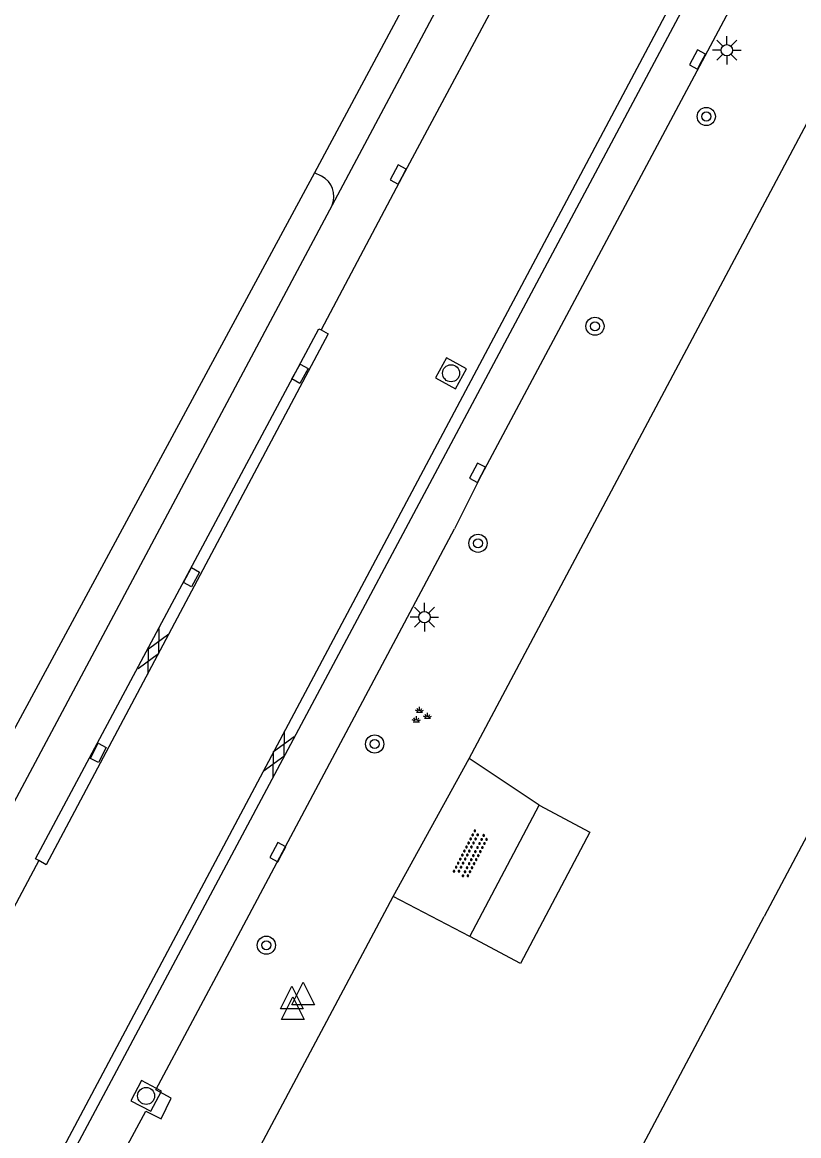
# Model space of a CAD drawing. Extents: x 136000 to 138005, y 398500 to 400500.
# Drawn here: x 136031.49 to 136065.69, y 398810.42 to 398859.48 of the extents above; entities that cross this region are included whole.
import ezdxf

# ---------------------------------------------------------------- set-up
doc = ezdxf.new("R2010")
doc.units = 0
for name, color, linetype in [('gg-afsc-hekwerk', 7, 'Continuous'), ('gg-bbg-bijgebouw', 7, 'Continuous'), ('gg-knt-verharding', 7, 'Continuous'), ('gg-knt-verharding nz', 7, 'Continuous'), ('gt-symb-boom', 7, 'Continuous'), ('gt-symb-gesloten verharding', 7, 'Continuous'), ('gt-symb-groenvak', 7, 'Continuous'), ('gt-symb-kolk', 7, 'Continuous'), ('gt-symb-kolk center center', 7, 'Continuous'), ('gt-symb-lichtmast', 7, 'Continuous'), ('gt-symb-overige verharding', 7, 'Continuous'), ('gt-symb-rioolschacht', 7, 'Continuous'), ('gt-symb-waterafsluiter', 7, 'Continuous')]:
    doc.layers.add(name, color=color, linetype=linetype)

# ---------------------------------------------------------------- blocks, each defined once
blk = doc.blocks.new('gt0-KOLK')
at = {"layer": 'gt-symb-kolk'}
blk.add_lwpolyline([(0, 0), (0.375, 0), (0.375, 0.4), (-0.375, 0.4), (-0.375, 0), (0, 0)], dxfattribs=at)
blk = doc.blocks.new('gt0-BOOM')
at = {"layer": 'gt-symb-boom'}
for radius in [0.4, 0.2]:
    blk.add_circle((0, 0), radius, dxfattribs=at)
blk = doc.blocks.new('gt0-LMAST')
at = {"layer": 'gt-symb-lichtmast'}
for p, q in [((-0.005, 0.246), (-0.005, 0.621)), ((-0.182, 0.173), (-0.447, 0.438)), ((0.172, 0.173), (0.437, 0.438)), ((-0.255, -0.004), (-0.63, -0.004)), ((-0.182, -0.181), (-0.447, -0.446)), ((-0.005, -0.254), (-0.005, -0.629)), ((0.437, -0.446), (0.172, -0.181)), ((0.245, -0.004), (0.62, -0.004))]:
    blk.add_line(p, q, dxfattribs=at)
blk.add_circle((-0.005, -0.004), 0.25, dxfattribs=at)
blk = doc.blocks.new('gt0-KOLKCC')
at = {"layer": 'gt-symb-kolk center center'}
blk.add_lwpolyline([(-0.375, 0.2), (0.375, 0.2), (0.375, -0.2), (-0.375, -0.2)], close=True, dxfattribs=at)
blk = doc.blocks.new('gt0-RS')
at = {"layer": 'gt-symb-rioolschacht'}
blk.add_lwpolyline([(-0.5, -0.5), (0.5, -0.5), (0.5, 0.5), (-0.5, 0.5)], close=True, dxfattribs=at)
blk.add_circle((0, 0), 0.375, dxfattribs=at)
blk = doc.blocks.new('gt0-WAFSL')
at = {"layer": 'gt-symb-waterafsluiter'}
for p, q in [((-0.5, -0.333), (0, 0.667)), ((0, 0.667), (0.5, -0.333)), ((0.5, -0.333), (-0.5, -0.333))]:
    blk.add_line(p, q, dxfattribs=at)
blk = doc.blocks.new('gt0-OVH')
at = {"layer": 'gt-symb-overige verharding'}
for points in [[(-0.972, 0.298), (-0.967, 0.308), (-0.965, 0.319), (-0.966, 0.33), (-0.971, 0.34), (-0.978, 0.348), (-0.988, 0.353), (-0.999, 0.355), (-1.01, 0.354), (-1.02, 0.349), (-1.028, 0.342), (-1.033, 0.332), (-1.035, 0.321), (-1.034, 0.31), (-1.029, 0.3), (-1.022, 0.292), (-1.012, 0.287), (-1.001, 0.285), (-0.99, 0.286), (-0.98, 0.291)], [(-0.872, 0.106), (-0.867, 0.116), (-0.865, 0.126), (-0.866, 0.137), (-0.871, 0.147), (-0.878, 0.156), (-0.888, 0.161), (-0.899, 0.163), (-0.91, 0.162), (-0.92, 0.157), (-0.928, 0.15), (-0.933, 0.14), (-0.935, 0.129), (-0.934, 0.118), (-0.929, 0.108), (-0.922, 0.1), (-0.912, 0.095), (-0.901, 0.092), (-0.89, 0.094), (-0.88, 0.098)], [(-0.772, 0.298), (-0.767, 0.308), (-0.765, 0.319), (-0.766, 0.33), (-0.771, 0.34), (-0.778, 0.348), (-0.788, 0.353), (-0.799, 0.355), (-0.81, 0.354), (-0.82, 0.349), (-0.828, 0.342), (-0.833, 0.332), (-0.835, 0.321), (-0.834, 0.31), (-0.829, 0.3), (-0.822, 0.292), (-0.812, 0.287), (-0.801, 0.285), (-0.79, 0.286), (-0.78, 0.291)], [(-0.672, 0.106), (-0.667, 0.116), (-0.665, 0.126), (-0.666, 0.137), (-0.671, 0.147), (-0.678, 0.156), (-0.688, 0.161), (-0.699, 0.163), (-0.71, 0.162), (-0.72, 0.157), (-0.728, 0.15), (-0.733, 0.14), (-0.735, 0.129), (-0.734, 0.118), (-0.729, 0.108), (-0.722, 0.1), (-0.712, 0.095), (-0.701, 0.092), (-0.69, 0.094), (-0.68, 0.098)], [(-0.572, 0.298), (-0.567, 0.308), (-0.565, 0.319), (-0.566, 0.33), (-0.571, 0.34), (-0.578, 0.348), (-0.588, 0.353), (-0.599, 0.355), (-0.61, 0.354), (-0.62, 0.349), (-0.628, 0.342), (-0.633, 0.332), (-0.635, 0.321), (-0.634, 0.31), (-0.629, 0.3), (-0.622, 0.292), (-0.612, 0.287), (-0.601, 0.285), (-0.59, 0.286), (-0.58, 0.291)], [(-0.472, 0.106), (-0.467, 0.116), (-0.465, 0.126), (-0.466, 0.137), (-0.471, 0.147), (-0.478, 0.156), (-0.488, 0.161), (-0.499, 0.163), (-0.51, 0.162), (-0.52, 0.157), (-0.528, 0.15), (-0.533, 0.14), (-0.535, 0.129), (-0.534, 0.118), (-0.529, 0.108), (-0.522, 0.1), (-0.512, 0.095), (-0.501, 0.092), (-0.49, 0.094), (-0.48, 0.098)], [(-0.372, 0.298), (-0.367, 0.308), (-0.365, 0.319), (-0.366, 0.33), (-0.371, 0.34), (-0.378, 0.348), (-0.388, 0.353), (-0.399, 0.355), (-0.41, 0.354), (-0.42, 0.349), (-0.428, 0.342), (-0.433, 0.332), (-0.435, 0.321), (-0.434, 0.31), (-0.429, 0.3), (-0.422, 0.292), (-0.412, 0.287), (-0.401, 0.285), (-0.39, 0.286), (-0.38, 0.291)], [(-0.272, 0.106), (-0.267, 0.116), (-0.265, 0.126), (-0.266, 0.137), (-0.271, 0.147), (-0.278, 0.156), (-0.288, 0.161), (-0.299, 0.163), (-0.31, 0.162), (-0.32, 0.157), (-0.328, 0.15), (-0.333, 0.14), (-0.335, 0.129), (-0.334, 0.118), (-0.329, 0.108), (-0.322, 0.1), (-0.312, 0.095), (-0.301, 0.092), (-0.29, 0.094), (-0.28, 0.098)], [(-0.172, 0.298), (-0.167, 0.308), (-0.165, 0.319), (-0.166, 0.33), (-0.171, 0.34), (-0.178, 0.348), (-0.188, 0.353), (-0.199, 0.355), (-0.21, 0.354), (-0.22, 0.349), (-0.228, 0.342), (-0.233, 0.332), (-0.235, 0.321), (-0.234, 0.31), (-0.229, 0.3), (-0.222, 0.292), (-0.212, 0.287), (-0.201, 0.285), (-0.19, 0.286), (-0.18, 0.291)], [(-0.072, 0.106), (-0.067, 0.116), (-0.065, 0.126), (-0.066, 0.137), (-0.071, 0.147), (-0.078, 0.156), (-0.088, 0.161), (-0.099, 0.163), (-0.11, 0.162), (-0.12, 0.157), (-0.128, 0.15), (-0.133, 0.14), (-0.135, 0.129), (-0.134, 0.118), (-0.129, 0.108), (-0.122, 0.1), (-0.112, 0.095), (-0.101, 0.092), (-0.09, 0.094), (-0.08, 0.098)], [(0.028, 0.298), (0.033, 0.308), (0.035, 0.319), (0.034, 0.33), (0.029, 0.34), (0.022, 0.348), (0.012, 0.353), (0.001, 0.355), (-0.01, 0.354), (-0.02, 0.349), (-0.028, 0.342), (-0.033, 0.332), (-0.035, 0.321), (-0.034, 0.31), (-0.029, 0.3), (-0.022, 0.292), (-0.012, 0.287), (-0.001, 0.285), (0.01, 0.286), (0.02, 0.291)], [(0.128, 0.106), (0.133, 0.116), (0.135, 0.126), (0.134, 0.137), (0.129, 0.147), (0.122, 0.156), (0.112, 0.161), (0.101, 0.163), (0.09, 0.162), (0.08, 0.157), (0.072, 0.15), (0.067, 0.14), (0.065, 0.129), (0.066, 0.118), (0.071, 0.108), (0.078, 0.1), (0.088, 0.095), (0.099, 0.092), (0.11, 0.094), (0.12, 0.098)], [(0.228, 0.298), (0.233, 0.308), (0.235, 0.319), (0.234, 0.33), (0.229, 0.34), (0.222, 0.348), (0.212, 0.353), (0.201, 0.355), (0.19, 0.354), (0.18, 0.349), (0.172, 0.342), (0.167, 0.332), (0.165, 0.321), (0.166, 0.31), (0.171, 0.3), (0.178, 0.292), (0.188, 0.287), (0.199, 0.285), (0.21, 0.286), (0.22, 0.291)], [(0.328, 0.106), (0.333, 0.116), (0.335, 0.126), (0.334, 0.137), (0.329, 0.147), (0.322, 0.156), (0.312, 0.161), (0.301, 0.163), (0.29, 0.162), (0.28, 0.157), (0.272, 0.15), (0.267, 0.14), (0.265, 0.129), (0.266, 0.118), (0.271, 0.108), (0.278, 0.1), (0.288, 0.095), (0.299, 0.092), (0.31, 0.094), (0.32, 0.098)], [(0.428, 0.298), (0.433, 0.308), (0.435, 0.319), (0.434, 0.33), (0.429, 0.34), (0.422, 0.348), (0.412, 0.353), (0.401, 0.355), (0.39, 0.354), (0.38, 0.349), (0.372, 0.342), (0.367, 0.332), (0.365, 0.321), (0.366, 0.31), (0.371, 0.3), (0.378, 0.292), (0.388, 0.287), (0.399, 0.285), (0.41, 0.286), (0.42, 0.291)], [(0.528, 0.106), (0.533, 0.116), (0.535, 0.126), (0.534, 0.137), (0.529, 0.147), (0.522, 0.156), (0.512, 0.161), (0.501, 0.163), (0.49, 0.162), (0.48, 0.157), (0.472, 0.15), (0.467, 0.14), (0.465, 0.129), (0.466, 0.118), (0.471, 0.108), (0.478, 0.1), (0.488, 0.095), (0.499, 0.092), (0.51, 0.094), (0.52, 0.098)], [(0.628, 0.298), (0.633, 0.308), (0.635, 0.319), (0.634, 0.33), (0.629, 0.34), (0.622, 0.348), (0.612, 0.353), (0.601, 0.355), (0.59, 0.354), (0.58, 0.349), (0.572, 0.342), (0.567, 0.332), (0.565, 0.321), (0.566, 0.31), (0.571, 0.3), (0.578, 0.292), (0.588, 0.287), (0.599, 0.285), (0.61, 0.286), (0.62, 0.291)], [(0.728, 0.106), (0.733, 0.116), (0.735, 0.126), (0.734, 0.137), (0.729, 0.147), (0.722, 0.156), (0.712, 0.161), (0.701, 0.163), (0.69, 0.162), (0.68, 0.157), (0.672, 0.15), (0.667, 0.14), (0.665, 0.129), (0.666, 0.118), (0.671, 0.108), (0.678, 0.1), (0.688, 0.095), (0.699, 0.092), (0.71, 0.094), (0.72, 0.098)], [(0.828, 0.298), (0.833, 0.308), (0.835, 0.319), (0.834, 0.33), (0.829, 0.34), (0.822, 0.348), (0.812, 0.353), (0.801, 0.355), (0.79, 0.354), (0.78, 0.349), (0.772, 0.342), (0.767, 0.332), (0.765, 0.321), (0.766, 0.31), (0.771, 0.3), (0.778, 0.292), (0.788, 0.287), (0.799, 0.285), (0.81, 0.286), (0.82, 0.291)], [(0.928, 0.106), (0.933, 0.116), (0.935, 0.126), (0.934, 0.137), (0.929, 0.147), (0.922, 0.156), (0.912, 0.161), (0.901, 0.163), (0.89, 0.162), (0.88, 0.157), (0.872, 0.15), (0.867, 0.14), (0.865, 0.129), (0.866, 0.118), (0.871, 0.108), (0.878, 0.1), (0.888, 0.095), (0.899, 0.092), (0.91, 0.094), (0.92, 0.098)], [(1.028, 0.298), (1.033, 0.308), (1.035, 0.319), (1.034, 0.33), (1.029, 0.34), (1.022, 0.348), (1.012, 0.353), (1.001, 0.355), (0.99, 0.354), (0.98, 0.349), (0.972, 0.342), (0.967, 0.332), (0.965, 0.321), (0.966, 0.31), (0.971, 0.3), (0.978, 0.292), (0.988, 0.287), (0.999, 0.285), (1.01, 0.286), (1.02, 0.291)], [(-0.972, -0.142), (-0.967, -0.132), (-0.965, -0.121), (-0.966, -0.11), (-0.971, -0.1), (-0.978, -0.092), (-0.988, -0.087), (-0.999, -0.085), (-1.01, -0.086), (-1.02, -0.091), (-1.028, -0.098), (-1.033, -0.108), (-1.035, -0.119), (-1.034, -0.13), (-1.029, -0.14), (-1.022, -0.148), (-1.012, -0.153), (-1.001, -0.155), (-0.99, -0.154), (-0.98, -0.149)], [(-0.872, -0.334), (-0.867, -0.324), (-0.865, -0.314), (-0.866, -0.303), (-0.871, -0.293), (-0.878, -0.284), (-0.888, -0.279), (-0.899, -0.277), (-0.91, -0.278), (-0.92, -0.283), (-0.928, -0.29), (-0.933, -0.3), (-0.935, -0.311), (-0.934, -0.322), (-0.929, -0.332), (-0.922, -0.34), (-0.912, -0.345), (-0.901, -0.348), (-0.89, -0.346), (-0.88, -0.342)], [(-0.772, -0.142), (-0.767, -0.132), (-0.765, -0.121), (-0.766, -0.11), (-0.771, -0.1), (-0.778, -0.092), (-0.788, -0.087), (-0.799, -0.085), (-0.81, -0.086), (-0.82, -0.091), (-0.828, -0.098), (-0.833, -0.108), (-0.835, -0.119), (-0.834, -0.13), (-0.829, -0.14), (-0.822, -0.148), (-0.812, -0.153), (-0.801, -0.155), (-0.79, -0.154), (-0.78, -0.149)], [(-0.672, -0.334), (-0.667, -0.324), (-0.665, -0.314), (-0.666, -0.303), (-0.671, -0.293), (-0.678, -0.284), (-0.688, -0.279), (-0.699, -0.277), (-0.71, -0.278), (-0.72, -0.283), (-0.728, -0.29), (-0.733, -0.3), (-0.735, -0.311), (-0.734, -0.322), (-0.729, -0.332), (-0.722, -0.34), (-0.712, -0.345), (-0.701, -0.348), (-0.69, -0.346), (-0.68, -0.342)], [(-0.572, -0.142), (-0.567, -0.132), (-0.565, -0.121), (-0.566, -0.11), (-0.571, -0.1), (-0.578, -0.092), (-0.588, -0.087), (-0.599, -0.085), (-0.61, -0.086), (-0.62, -0.091), (-0.628, -0.098), (-0.633, -0.108), (-0.635, -0.119), (-0.634, -0.13), (-0.629, -0.14), (-0.622, -0.148), (-0.612, -0.153), (-0.601, -0.155), (-0.59, -0.154), (-0.58, -0.149)], [(-0.472, -0.334), (-0.467, -0.324), (-0.465, -0.314), (-0.466, -0.303), (-0.471, -0.293), (-0.478, -0.284), (-0.488, -0.279), (-0.499, -0.277), (-0.51, -0.278), (-0.52, -0.283), (-0.528, -0.29), (-0.533, -0.3), (-0.535, -0.311), (-0.534, -0.322), (-0.529, -0.332), (-0.522, -0.34), (-0.512, -0.345), (-0.501, -0.348), (-0.49, -0.346), (-0.48, -0.342)], [(-0.372, -0.142), (-0.367, -0.132), (-0.365, -0.121), (-0.366, -0.11), (-0.371, -0.1), (-0.378, -0.092), (-0.388, -0.087), (-0.399, -0.085), (-0.41, -0.086), (-0.42, -0.091), (-0.428, -0.098), (-0.433, -0.108), (-0.435, -0.119), (-0.434, -0.13), (-0.429, -0.14), (-0.422, -0.148), (-0.412, -0.153), (-0.401, -0.155), (-0.39, -0.154), (-0.38, -0.149)], [(-0.272, -0.334), (-0.267, -0.324), (-0.265, -0.314), (-0.266, -0.303), (-0.271, -0.293), (-0.278, -0.284), (-0.288, -0.279), (-0.299, -0.277), (-0.31, -0.278), (-0.32, -0.283), (-0.328, -0.29), (-0.333, -0.3), (-0.335, -0.311), (-0.334, -0.322), (-0.329, -0.332), (-0.322, -0.34), (-0.312, -0.345), (-0.301, -0.348), (-0.29, -0.346), (-0.28, -0.342)], [(-0.172, -0.142), (-0.167, -0.132), (-0.165, -0.121), (-0.166, -0.11), (-0.171, -0.1), (-0.178, -0.092), (-0.188, -0.087), (-0.199, -0.085), (-0.21, -0.086), (-0.22, -0.091), (-0.228, -0.098), (-0.233, -0.108), (-0.235, -0.119), (-0.234, -0.13), (-0.229, -0.14), (-0.222, -0.148), (-0.212, -0.153), (-0.201, -0.155), (-0.19, -0.154), (-0.18, -0.149)], [(-0.072, -0.334), (-0.067, -0.324), (-0.065, -0.314), (-0.066, -0.303), (-0.071, -0.293), (-0.078, -0.284), (-0.088, -0.279), (-0.099, -0.277), (-0.11, -0.278), (-0.12, -0.283), (-0.128, -0.29), (-0.133, -0.3), (-0.135, -0.311), (-0.134, -0.322), (-0.129, -0.332), (-0.122, -0.34), (-0.112, -0.345), (-0.101, -0.348), (-0.09, -0.346), (-0.08, -0.342)], [(0.028, -0.142), (0.033, -0.132), (0.035, -0.121), (0.034, -0.11), (0.029, -0.1), (0.022, -0.092), (0.012, -0.087), (0.001, -0.085), (-0.01, -0.086), (-0.02, -0.091), (-0.028, -0.098), (-0.033, -0.108), (-0.035, -0.119), (-0.034, -0.13), (-0.029, -0.14), (-0.022, -0.148), (-0.012, -0.153), (-0.001, -0.155), (0.01, -0.154), (0.02, -0.149)], [(0.128, -0.334), (0.133, -0.324), (0.135, -0.314), (0.134, -0.303), (0.129, -0.293), (0.122, -0.284), (0.112, -0.279), (0.101, -0.277), (0.09, -0.278), (0.08, -0.283), (0.072, -0.29), (0.067, -0.3), (0.065, -0.311), (0.066, -0.322), (0.071, -0.332), (0.078, -0.34), (0.088, -0.345), (0.099, -0.348), (0.11, -0.346), (0.12, -0.342)], [(0.228, -0.142), (0.233, -0.132), (0.235, -0.121), (0.234, -0.11), (0.229, -0.1), (0.222, -0.092), (0.212, -0.087), (0.201, -0.085), (0.19, -0.086), (0.18, -0.091), (0.172, -0.098), (0.167, -0.108), (0.165, -0.119), (0.166, -0.13), (0.171, -0.14), (0.178, -0.148), (0.188, -0.153), (0.199, -0.155), (0.21, -0.154), (0.22, -0.149)], [(0.328, -0.334), (0.333, -0.324), (0.335, -0.314), (0.334, -0.303), (0.329, -0.293), (0.322, -0.284), (0.312, -0.279), (0.301, -0.277), (0.29, -0.278), (0.28, -0.283), (0.272, -0.29), (0.267, -0.3), (0.265, -0.311), (0.266, -0.322), (0.271, -0.332), (0.278, -0.34), (0.288, -0.345), (0.299, -0.348), (0.31, -0.346), (0.32, -0.342)], [(0.428, -0.142), (0.433, -0.132), (0.435, -0.121), (0.434, -0.11), (0.429, -0.1), (0.422, -0.092), (0.412, -0.087), (0.401, -0.085), (0.39, -0.086), (0.38, -0.091), (0.372, -0.098), (0.367, -0.108), (0.365, -0.119), (0.366, -0.13), (0.371, -0.14), (0.378, -0.148), (0.388, -0.153), (0.399, -0.155), (0.41, -0.154), (0.42, -0.149)], [(0.528, -0.334), (0.533, -0.324), (0.535, -0.314), (0.534, -0.303), (0.529, -0.293), (0.522, -0.284), (0.512, -0.279), (0.501, -0.277), (0.49, -0.278), (0.48, -0.283), (0.472, -0.29), (0.467, -0.3), (0.465, -0.311), (0.466, -0.322), (0.471, -0.332), (0.478, -0.34), (0.488, -0.345), (0.499, -0.348), (0.51, -0.346), (0.52, -0.342)], [(0.628, -0.142), (0.633, -0.132), (0.635, -0.121), (0.634, -0.11), (0.629, -0.1), (0.622, -0.092), (0.612, -0.087), (0.601, -0.085), (0.59, -0.086), (0.58, -0.091), (0.572, -0.098), (0.567, -0.108), (0.565, -0.119), (0.566, -0.13), (0.571, -0.14), (0.578, -0.148), (0.588, -0.153), (0.599, -0.155), (0.61, -0.154), (0.62, -0.149)], [(0.728, -0.334), (0.733, -0.324), (0.735, -0.314), (0.734, -0.303), (0.729, -0.293), (0.722, -0.284), (0.712, -0.279), (0.701, -0.277), (0.69, -0.278), (0.68, -0.283), (0.672, -0.29), (0.667, -0.3), (0.665, -0.311), (0.666, -0.322), (0.671, -0.332), (0.678, -0.34), (0.688, -0.345), (0.699, -0.348), (0.71, -0.346), (0.72, -0.342)], [(0.828, -0.142), (0.833, -0.132), (0.835, -0.121), (0.834, -0.11), (0.829, -0.1), (0.822, -0.092), (0.812, -0.087), (0.801, -0.085), (0.79, -0.086), (0.78, -0.091), (0.772, -0.098), (0.767, -0.108), (0.765, -0.119), (0.766, -0.13), (0.771, -0.14), (0.778, -0.148), (0.788, -0.153), (0.799, -0.155), (0.81, -0.154), (0.82, -0.149)], [(0.928, -0.334), (0.933, -0.324), (0.935, -0.314), (0.934, -0.303), (0.929, -0.293), (0.922, -0.284), (0.912, -0.279), (0.901, -0.277), (0.89, -0.278), (0.88, -0.283), (0.872, -0.29), (0.867, -0.3), (0.865, -0.311), (0.866, -0.322), (0.871, -0.332), (0.878, -0.34), (0.888, -0.345), (0.899, -0.348), (0.91, -0.346), (0.92, -0.342)], [(1.028, -0.142), (1.033, -0.132), (1.035, -0.121), (1.034, -0.11), (1.029, -0.1), (1.022, -0.092), (1.012, -0.087), (1.001, -0.085), (0.99, -0.086), (0.98, -0.091), (0.972, -0.098), (0.967, -0.108), (0.965, -0.119), (0.966, -0.13), (0.971, -0.14), (0.978, -0.148), (0.988, -0.153), (0.999, -0.155), (1.01, -0.154), (1.02, -0.149)]]:
    blk.add_lwpolyline(points, close=True, dxfattribs=at)
blk = doc.blocks.new('gt0-GESVH1')
at = {"layer": 'gt-symb-gesloten verharding'}
for p, q in [((-0.992, -0.261), (0.008, 0.239)), ((0.008, -0.261), (-0.992, 0.239)), ((0.008, 0.239), (1.008, -0.261)), ((1.008, 0.239), (0.008, -0.261))]:
    blk.add_line(p, q, dxfattribs=at)
blk = doc.blocks.new('gt0-GRVAK')
at = {"layer": 'gt-symb-groenvak'}
for p, q in [((-0.11, 0.189), (-0.228, 0.24)), ((-0.182, 0.153), (0.088, 0.153)), ((-0.091, 0.211), (-0.156, 0.322)), ((-0.047, 0.214), (-0.047, 0.393)), ((-0.004, 0.211), (0.061, 0.322)), ((0.015, 0.189), (0.133, 0.24)), ((0.262, -0.052), (0.197, 0.059)), ((0.305, -0.049), (0.305, 0.13)), ((0.349, -0.052), (0.414, 0.059)), ((-0.245, -0.228), (-0.363, -0.177)), ((-0.318, -0.264), (-0.047, -0.264)), ((-0.226, -0.206), (-0.291, -0.095)), ((-0.183, -0.203), (-0.183, -0.024)), ((-0.139, -0.206), (-0.074, -0.095)), ((-0.12, -0.228), (-0.002, -0.177)), ((0.243, -0.074), (0.125, -0.023)), ((0.17, -0.11), (0.441, -0.11)), ((0.368, -0.074), (0.486, -0.023))]:
    blk.add_line(p, q, dxfattribs=at)

msp = doc.modelspace()

# ---------------------------------------------------------------- linework, layer by layer
at = {"layer": 'gg-afsc-hekwerk'}
for p, q in [((136051.169, 398827.035), (136106.406, 398930.981)), ((136054.659, 398872.036), (136044.357, 398852.847)), ((136044.357, 398852.847), (136030.33, 398826.84)), ((136054.26, 398824.98), (136051.169, 398827.035)), ((136000, 398731.086), (136047.835, 398820.963)), ((136051.2, 398819.2), (136047.835, 398820.963))]:
    msp.add_line(p, q, dxfattribs=at)
at = {"layer": 'gg-bbg-bijgebouw'}
for p, q in [((136051.2, 398819.2), (136054.26, 398824.98)), ((136053.109, 398799.248), (136064.16, 398820.075)), ((136053.43, 398818.01), (136051.2, 398819.2))]:
    msp.add_line(p, q, dxfattribs=at)
for points in [[(136125.073, 398934.382), (136124.87, 398934.49), (136064.16, 398820.075)], [(136054.26, 398824.98), (136056.49, 398823.8), (136053.43, 398818.01)]]:
    msp.add_lwpolyline(points, dxfattribs=at)
at = {"layer": 'gg-knt-verharding'}
for p, q in [((136056.24, 398872.242), (136045.136, 398851.423)), ((136062.789, 398864.213), (136032.385, 398807.18)), ((136044.678, 398852.694), (136044.357, 398852.847)), ((136045.136, 398851.423), (136028.845, 398820.838)), ((136040.633, 398818.557), (136050.526, 398837.159)), ((136047.835, 398820.963), (136051.169, 398827.035))]:
    msp.add_line(p, q, dxfattribs=at)
for points in [[(136100.234, 398930.747), (136069.876, 398873.608), (136051.722, 398839.537), (136050.526, 398837.159)], [(136032.385, 398807.18), (136031.954, 398807.365), (136062.285, 398864.469), (136062.789, 398864.213)], [(136032.217, 398822.547), (136032.081, 398822.617), (136044.552, 398845.97), (136044.663, 398845.925)], [(136044.663, 398845.925), (136044.972, 398845.753), (136032.54, 398822.357), (136032.217, 398822.547)], [(136037.615, 398811.17), (136038.057, 398812.079), (136037.382, 398812.436), (136040.633, 398818.557)], [(136032.434, 398803.14), (136036.939, 398811.508), (136037.615, 398811.17)]]:
    msp.add_lwpolyline(points, dxfattribs=at)
msp.add_arc((136044.226, 398851.813), 0.99, 336.7975, 62.8354, dxfattribs=at)
at = {"layer": 'gg-knt-verharding nz'}
for points in [[(136064.437, 398883.024), (136061.512, 398877.616), (136057.605, 398870.277), (136053.264, 398862.077), (136048.229, 398852.675), (136044.663, 398845.925)], [(136032.217, 398822.547), (136030.859, 398819.98), (136026.849, 398812.485), (136021.856, 398803.075), (136021.188, 398801.849)]]:
    msp.add_lwpolyline(points, dxfattribs=at)

# ---------------------------------------------------------------- block references
at = {"layer": 'gt-symb-boom'}
for p in [(136061.616, 398855.327), (136056.714, 398846.086), (136051.564, 398836.522), (136047.014, 398827.679), (136042.241, 398818.813)]:
    msp.add_blockref('gt0-BOOM', p, dxfattribs=at)
at = {"layer": 'gt-symb-gesloten verharding'}
for p, rotation in [((136037.259, 398831.761), 62.66592414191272), ((136042.772, 398827.236), 62.66592413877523)]:
    msp.add_blockref('gt0-GESVH1', p, dxfattribs=dict(at, rotation=rotation))
at = {"layer": 'gt-symb-groenvak'}
msp.add_blockref('gt0-GRVAK', (136049.034, 398828.926), dxfattribs=at)
at = {"layer": 'gt-symb-kolk'}
for p, rotation in [((136061.407, 398857.745), 62.02527007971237), ((136048.229, 398852.675), 61.82877725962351), ((136051.722, 398839.537), 62.40963046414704), ((136042.927, 398822.819), 61.89717643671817)]:
    msp.add_blockref('gt0-KOLK', p, dxfattribs=dict(at, rotation=rotation))
at = {"layer": 'gt-symb-kolk center center'}
for p, rotation in [((136043.727, 398843.994), -119.36654487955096), ((136038.948, 398835.024), -118.86099829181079), ((136034.844, 398827.285), -117.37706297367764)]:
    msp.add_blockref('gt0-KOLKCC', p, dxfattribs=dict(at, rotation=rotation))
at = {"layer": 'gt-symb-lichtmast'}
for p in [(136062.528, 398858.249), (136049.21, 398833.271)]:
    msp.add_blockref('gt0-LMAST', p, dxfattribs=at)
at = {"layer": 'gt-symb-overige verharding', "rotation": 62.820265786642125}
msp.add_blockref('gt0-OVH', (136051.251, 398822.816), dxfattribs=at)
at = {"layer": 'gt-symb-rioolschacht'}
for p, rotation in [((136050.376, 398844.013), -28.46362369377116), ((136036.949, 398812.171), 62.02527007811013)]:
    msp.add_blockref('gt0-RS', p, dxfattribs=dict(at, rotation=rotation))
at = {"layer": 'gt-symb-waterafsluiter'}
for p in [(136043.865, 398816.518), (136043.371, 398816.336), (136043.415, 398815.877)]:
    msp.add_blockref('gt0-WAFSL', p, dxfattribs=at)

doc.saveas('drawing.dxf')
